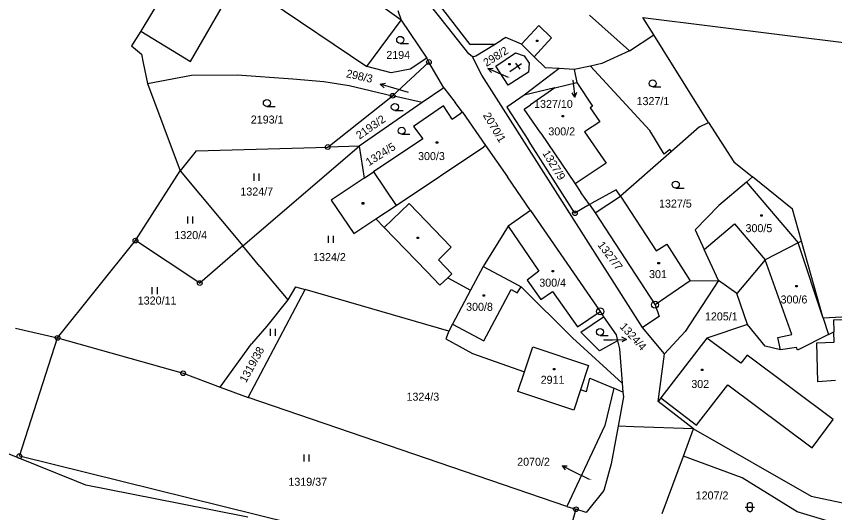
# Model space of a CAD drawing. Extents: x -795483 to -789093, y -1112258 to -1108741.
# Drawn here: x -793678 to -793504.1, y -1109324.5 to -1109219 of the extents above; entities that cross this region are included whole.
import ezdxf

# ---------------------------------------------------------------- set-up
doc = ezdxf.new("R2010")
doc.units = 0
for name, color, linetype in [('Komunikace', 7, 'Continuous'), ('Vrstva 1', 7, 'Continuous'), ('Vrstva 14', 7, 'Continuous'), ('Vrstva 15', 7, 'Continuous'), ('Vrstva 16', 7, 'Continuous'), ('Vrstva 2', 7, 'Continuous'), ('Vrstva 23', 7, 'Continuous'), ('Vrstva 25', 7, 'Continuous'), ('Vrstva 28', 7, 'Continuous'), ('Vrstva 4', 7, 'Continuous')]:
    doc.layers.add(name, color=color, linetype=linetype)

msp = doc.modelspace()

# ---------------------------------------------------------------- linework, layer by layer
at = {"layer": 'Komunikace'}
for p, q in [((-793573.4, -1109232.07), (-793575, -1109231.36)), ((-793559.69, -1109232.62), (-793559.62, -1109233.24)), ((-793594.64, -1109235.22), (-793597.77, -1109234.31)), ((-793553.13, -1109287.83), (-793551.31, -1109287.78)), ((-793556.14, -1109317.52), (-793559.33, -1109315.92))]:
    msp.add_line(p, q, dxfattribs=at)
at = {"layer": 'Vrstva 1'}
for p, q in [((-793596.21, -1109219.87), (-793617.31, -1109204.5)), ((-793642.5, -1109207.25), (-793651.5, -1109222.21)), ((-793581.5, -1109225), (-793589.72, -1109214.4)), ((-793587.69, -1109219.58), (-793590.23, -1109216.36)), ((-793596.93, -1109217.78), (-793596.21, -1109219.87)), ((-793547.64, -1109226.38), (-793556.2, -1109218.77)), ((-793603.47, -1109229.69), (-793596.21, -1109219.87)), ((-793596.21, -1109219.87), (-793590.76, -1109227.96)), ((-793581.82, -1109227.03), (-793587.69, -1109219.58)), ((-793651.5, -1109222.21), (-793653.51, -1109225.33)), ((-793576.36, -1109225), (-793574.82, -1109224.05)), ((-793573.95, -1109223.52), (-793574.82, -1109224.05)), ((-793570.6, -1109224.99), (-793573.95, -1109223.52)), ((-793547.64, -1109226.38), (-793542.53, -1109222.97)), ((-793653.51, -1109225.33), (-793651.39, -1109227.1)), ((-793576.36, -1109225), (-793581.5, -1109225)), ((-793580.33, -1109227.43), (-793576.36, -1109225)), ((-793567.93, -1109227.62), (-793570.6, -1109224.99)), ((-793651.39, -1109227.1), (-793651.01, -1109228.89)), ((-793590.76, -1109227.96), (-793594.28, -1109230.29)), ((-793590.76, -1109227.96), (-793590.3, -1109228.75)), ((-793581.04, -1109227.65), (-793581.82, -1109227.03)), ((-793581.04, -1109227.65), (-793580.33, -1109227.43)), ((-793579.04, -1109231.53), (-793581.04, -1109227.65)), ((-793576.1, -1109229.63), (-793571.91, -1109226.82)), ((-793571.91, -1109226.82), (-793570.09, -1109227.42)), ((-793570.09, -1109227.42), (-793569.01, -1109228.98)), ((-793565.52, -1109229.98), (-793567.93, -1109227.62)), ((-793547.64, -1109226.38), (-793553.57, -1109229.1)), ((-793651.01, -1109228.89), (-793650.06, -1109233.32)), ((-793598.29, -1109231.04), (-793603.47, -1109229.69)), ((-793598, -1109235.91), (-793590.3, -1109228.75)), ((-793587.14, -1109234.22), (-793590.3, -1109228.75)), ((-793573.42, -1109233.67), (-793576.1, -1109229.63)), ((-793569.01, -1109228.98), (-793569.13, -1109230.9)), ((-793555.96, -1109229.61), (-793559.45, -1109230.34)), ((-793553.57, -1109229.1), (-793555.96, -1109229.61)), ((-793543.35, -1109243.29), (-793555.96, -1109229.61)), ((-793640.74, -1109231.54), (-793631.01, -1109231.47)), ((-793631.01, -1109231.47), (-793619.21, -1109232.31)), ((-793594.28, -1109230.29), (-793598.29, -1109231.04)), ((-793569.13, -1109230.9), (-793573.42, -1109233.67)), ((-793562.61, -1109230.15), (-793570.08, -1109235.79)), ((-793562.61, -1109230.15), (-793565.52, -1109229.98)), ((-793559.45, -1109230.34), (-793562.61, -1109230.15)), ((-793559.45, -1109230.34), (-793558.85, -1109233.09)), ((-793650.06, -1109233.32), (-793640.74, -1109231.54)), ((-793619.21, -1109232.31), (-793612.59, -1109232.91)), ((-793612.59, -1109232.91), (-793607.24, -1109233.75)), ((-793576.4, -1109235.66), (-793579.04, -1109231.53)), ((-793563.56, -1109234.22), (-793558.85, -1109233.09)), ((-793650.06, -1109233.32), (-793643.18, -1109251.85)), ((-793607.24, -1109233.75), (-793598, -1109235.91)), ((-793587.14, -1109234.22), (-793591.74, -1109237.38)), ((-793587.14, -1109234.22), (-793584.73, -1109237.33)), ((-793563.56, -1109234.22), (-793570.08, -1109235.79)), ((-793563.56, -1109234.22), (-793568.72, -1109237.83)), ((-793611.78, -1109246.82), (-793598, -1109235.91)), ((-793591.74, -1109237.38), (-793598, -1109235.91)), ((-793544.88, -1109285.2), (-793576.4, -1109235.66)), ((-793570.08, -1109235.79), (-793573.71, -1109238.32)), ((-793591.74, -1109237.38), (-793605.13, -1109246.62)), ((-793587.18, -1109238.1), (-793593.55, -1109242.43)), ((-793585.38, -1109240.89), (-793587.18, -1109238.1)), ((-793583.13, -1109239.39), (-793584.73, -1109237.33)), ((-793573.71, -1109238.32), (-793569.1, -1109245.41)), ((-793570.04, -1109238.74), (-793568.72, -1109237.83)), ((-793585.38, -1109240.89), (-793583.51, -1109239.64)), ((-793583.13, -1109239.39), (-793583.51, -1109239.64)), ((-793583.13, -1109239.39), (-793578.24, -1109246.49)), ((-793566.54, -1109243.91), (-793570.04, -1109238.74)), ((-793532.82, -1109242.55), (-793530.89, -1109241.59)), ((-793593.55, -1109242.43), (-793591.6, -1109245.06)), ((-793540.34, -1109248.31), (-793543.35, -1109243.29)), ((-793532.82, -1109242.55), (-793538.77, -1109247.78)), ((-793591.6, -1109245.06), (-793602.07, -1109252.09)), ((-793566.54, -1109243.91), (-793559.25, -1109254.65)), ((-793639.78, -1109247.64), (-793611.78, -1109246.82)), ((-793629.82, -1109267.86), (-793605.13, -1109246.62)), ((-793605.13, -1109246.62), (-793611.78, -1109246.82)), ((-793605.13, -1109246.62), (-793604.06, -1109253.43)), ((-793578.24, -1109246.49), (-793573.63, -1109253.19)), ((-793559.27, -1109260.9), (-793569.1, -1109245.41)), ((-793639.78, -1109247.64), (-793643.18, -1109251.85)), ((-793538.77, -1109247.78), (-793549.6, -1109257.29)), ((-793539.09, -1109247.35), (-793540.34, -1109248.31)), ((-793538.77, -1109247.78), (-793539.09, -1109247.35)), ((-793652.65, -1109266.71), (-793643.18, -1109251.85)), ((-793643.18, -1109251.85), (-793629.82, -1109267.86)), ((-793604.06, -1109253.43), (-793602.07, -1109252.09)), ((-793604.06, -1109253.43), (-793611.04, -1109258.11)), ((-793568.71, -1109260.34), (-793573.63, -1109253.19)), ((-793522.82, -1109254.29), (-793521.54, -1109253.19)), ((-793559.25, -1109254.65), (-793557.99, -1109256.46)), ((-793522.82, -1109254.29), (-793528.67, -1109259.28)), ((-793556.19, -1109259.05), (-793557.99, -1109256.46)), ((-793550.48, -1109255.95), (-793555.68, -1109258.77)), ((-793549.6, -1109257.29), (-793550.48, -1109255.95)), ((-793549.6, -1109257.29), (-793541.98, -1109268.88)), ((-793611.04, -1109258.11), (-793606.22, -1109265.23)), ((-793556.19, -1109259.05), (-793559.27, -1109260.9)), ((-793556.19, -1109259.05), (-793555.68, -1109258.77)), ((-793556.19, -1109259.05), (-793554.99, -1109260.8)), ((-793528.67, -1109259.28), (-793533.71, -1109264.4)), ((-793568.71, -1109260.34), (-793573.47, -1109263.64)), ((-793568.71, -1109260.34), (-793553.9, -1109281.76)), ((-793554.99, -1109260.8), (-793542.25, -1109280.35)), ((-793606.22, -1109265.23), (-793601.57, -1109262.11)), ((-793601.57, -1109262.11), (-793599.8, -1109263.95)), ((-793599.8, -1109263.95), (-793590.76, -1109273.3)), ((-793573.47, -1109263.64), (-793578.74, -1109272.19)), ((-793533.71, -1109264.4), (-793531.79, -1109268.58)), ((-793669.21, -1109287.4), (-793652.65, -1109266.71)), ((-793639, -1109275.76), (-793652.65, -1109266.71)), ((-793629.82, -1109267.86), (-793639, -1109275.76)), ((-793626.19, -1109272.22), (-793629.82, -1109267.86)), ((-793541.98, -1109268.88), (-793539.76, -1109267.46)), ((-793539.76, -1109267.46), (-793534.78, -1109275.25)), ((-793511.8, -1109267.19), (-793518.87, -1109270.8)), ((-793511.13, -1109266.85), (-793511.8, -1109267.19)), ((-793528.74, -1109275.23), (-793531.79, -1109268.58)), ((-793518.87, -1109270.8), (-793524.86, -1109277.99)), ((-793626.19, -1109272.22), (-793620.28, -1109279.3)), ((-793578.74, -1109272.19), (-793581.44, -1109277.27)), ((-793578.74, -1109272.19), (-793572.13, -1109275.76)), ((-793590.76, -1109273.3), (-793587.94, -1109276.22)), ((-793587.94, -1109276.22), (-793586.26, -1109274.6)), ((-793586.26, -1109274.6), (-793581.44, -1109277.27)), ((-793618.61, -1109276.54), (-793620.28, -1109279.3)), ((-793618.61, -1109276.54), (-793616.59, -1109277.12)), ((-793572.13, -1109275.76), (-793570.68, -1109276.55)), ((-793570.68, -1109276.55), (-793559.8, -1109287.38)), ((-793528.74, -1109275.23), (-793535.82, -1109286.05)), ((-793534.78, -1109275.25), (-793528.74, -1109275.23)), ((-793524.86, -1109277.99), (-793528.74, -1109275.23)), ((-793628.69, -1109300.07), (-793616.59, -1109277.12)), ((-793586.06, -1109285.97), (-793616.59, -1109277.12)), ((-793581.44, -1109277.27), (-793585.27, -1109284.47)), ((-793522.61, -1109284.54), (-793524.86, -1109277.99)), ((-793620.28, -1109279.3), (-793624.74, -1109284.91)), ((-793553.9, -1109281.76), (-793553.23, -1109282.91)), ((-793542.25, -1109280.35), (-793541.38, -1109282.83)), ((-793558.03, -1109286.19), (-793553.23, -1109282.91)), ((-793553.23, -1109282.91), (-793550.52, -1109286.74)), ((-793541.38, -1109282.83), (-793544.88, -1109285.2)), ((-793506.53, -1109283.2), (-793505.37, -1109286.71)), ((-793678.11, -1109285.35), (-793669.21, -1109287.4)), ((-793624.74, -1109284.91), (-793627.96, -1109288.65)), ((-793585.27, -1109284.47), (-793586.06, -1109285.97)), ((-793540.22, -1109290.8), (-793544.88, -1109285.2)), ((-793522.61, -1109284.54), (-793531.21, -1109287.42)), ((-793518.88, -1109289.14), (-793522.61, -1109284.54)), ((-793586.06, -1109285.97), (-793586.71, -1109287.58)), ((-793554.02, -1109290.14), (-793558.03, -1109286.19)), ((-793550.52, -1109286.74), (-793550.21, -1109288.04)), ((-793535.82, -1109286.05), (-793540.22, -1109290.8)), ((-793505.37, -1109286.71), (-793511.99, -1109290.04)), ((-793677.3, -1109312.53), (-793669.21, -1109287.4)), ((-793669.21, -1109287.4), (-793642.52, -1109294.9)), ((-793634.65, -1109297.84), (-793627.96, -1109288.65)), ((-793586.71, -1109287.58), (-793581.02, -1109290.71)), ((-793559.8, -1109287.38), (-793549.23, -1109296.99)), ((-793550.21, -1109288.04), (-793554.02, -1109290.14)), ((-793550.21, -1109288.04), (-793549.82, -1109289.7)), ((-793531.21, -1109287.42), (-793540.99, -1109300.16)), ((-793569.99, -1109294.62), (-793568.22, -1109289.32)), ((-793568.22, -1109289.32), (-793556.38, -1109293.28)), ((-793549.82, -1109289.7), (-793549.23, -1109296.99)), ((-793515.62, -1109289.97), (-793518.88, -1109289.14)), ((-793512.21, -1109289.42), (-793515.62, -1109289.97)), ((-793511.99, -1109290.04), (-793512.21, -1109289.42)), ((-793581.02, -1109290.71), (-793569.99, -1109294.62)), ((-793541.59, -1109300.95), (-793540.22, -1109290.8)), ((-793556.38, -1109293.28), (-793558.09, -1109298.45)), ((-793642.52, -1109294.9), (-793634.65, -1109297.84)), ((-793571.38, -1109298.8), (-793569.99, -1109294.62)), ((-793556.83, -1109298.84), (-793556.12, -1109295.98)), ((-793556.12, -1109295.98), (-793551.01, -1109298.1)), ((-793549.23, -1109296.99), (-793549.07, -1109298.9)), ((-793634.65, -1109297.84), (-793628.69, -1109300.07)), ((-793559.52, -1109302.75), (-793571.38, -1109298.8)), ((-793558.09, -1109298.45), (-793559.52, -1109302.75)), ((-793556.83, -1109298.84), (-793558.09, -1109298.45)), ((-793551.01, -1109298.1), (-793552.89, -1109306.05)), ((-793549.07, -1109298.9), (-793551.01, -1109298.1)), ((-793549.07, -1109298.9), (-793548.98, -1109299.94)), ((-793561.01, -1109323.24), (-793628.69, -1109300.07)), ((-793548.98, -1109299.94), (-793550.1, -1109306.15)), ((-793540.99, -1109300.16), (-793541.59, -1109300.95)), ((-793534.06, -1109306.73), (-793541.59, -1109300.95)), ((-793552.89, -1109306.05), (-793561.01, -1109323.24)), ((-793550.1, -1109306.15), (-793551.55, -1109314.16)), ((-793546.78, -1109306.27), (-793550.1, -1109306.15)), ((-793534.06, -1109306.73), (-793546.78, -1109306.27)), ((-793536.22, -1109312.55), (-793534.06, -1109306.73)), ((-793534.06, -1109306.73), (-793509.04, -1109321.05)), ((-793665.13, -1109317.92), (-793684.08, -1109310.27)), ((-793611.48, -1109328.8), (-793677.3, -1109312.53)), ((-793540.76, -1109324.75), (-793536.22, -1109312.55)), ((-793523.7, -1109317.16), (-793536.22, -1109312.55)), ((-793551.55, -1109314.16), (-793553.16, -1109319.86)), ((-793663.2, -1109318.7), (-793665.13, -1109317.92)), ((-793512.07, -1109324.39), (-793523.7, -1109317.16)), ((-793643.44, -1109322.61), (-793663.2, -1109318.7)), ((-793553.16, -1109319.86), (-793556.9, -1109324.48)), ((-793509.04, -1109321.05), (-793496.08, -1109323.78)), ((-793628.77, -1109325.52), (-793643.44, -1109322.61)), ((-793561.01, -1109323.24), (-793559.05, -1109323.83)), ((-793559.05, -1109323.83), (-793564.79, -1109344.14)), ((-793556.9, -1109324.48), (-793559.05, -1109323.83)), ((-793492.3, -1109330.25), (-793512.07, -1109324.39))]:
    msp.add_line(p, q, dxfattribs=at)
at = {"layer": 'Vrstva 16'}
for p, q in [((-793577.74, -1109230.14), (-793576.62, -1109230.09)), ((-793575, -1109231.36), (-793577.74, -1109230.14)), ((-793577.74, -1109230.14), (-793577.03, -1109231)), ((-793600.65, -1109233.48), (-793599.55, -1109233.27)), ((-793597.77, -1109234.31), (-793600.65, -1109233.48)), ((-793600.65, -1109233.48), (-793599.83, -1109234.23)), ((-793559.62, -1109233.24), (-793559.26, -1109236.22)), ((-793559.26, -1109236.22), (-793559.88, -1109235.28)), ((-793559.26, -1109236.22), (-793558.89, -1109235.17)), ((-793551.31, -1109287.78), (-793548.31, -1109287.71)), ((-793548.31, -1109287.71), (-793549.32, -1109287.23)), ((-793548.31, -1109287.71), (-793549.3, -1109288.23)), ((-793559.33, -1109315.92), (-793562.01, -1109314.58)), ((-793562.01, -1109314.58), (-793561.34, -1109315.47)), ((-793562.01, -1109314.58), (-793560.89, -1109314.58))]:
    msp.add_line(p, q, dxfattribs=at)
at = {"layer": 'Vrstva 2'}
for p, q in [((-793640.98, -1109228.61), (-793632.16, -1109213.42)), ((-793624.51, -1109215.44), (-793603.47, -1109229.69)), ((-793566.92, -1109220.99), (-793570.6, -1109224.99)), ((-793566.92, -1109220.99), (-793564.22, -1109223.6)), ((-793651.5, -1109222.21), (-793640.98, -1109228.61)), ((-793564.22, -1109223.6), (-793567.93, -1109227.62)), ((-793558.85, -1109233.09), (-793555.52, -1109238.12)), ((-793555.52, -1109238.12), (-793556.01, -1109238.46)), ((-793556.01, -1109238.46), (-793553.95, -1109241.46)), ((-793553.95, -1109241.46), (-793557.25, -1109243.61)), ((-793557.25, -1109243.61), (-793552.63, -1109250.26)), ((-793597.25, -1109259.22), (-793578.66, -1109246.77)), ((-793578.24, -1109246.49), (-793578.66, -1109246.77)), ((-793552.63, -1109250.26), (-793559.25, -1109254.65)), ((-793602.07, -1109252.09), (-793597.25, -1109259.22)), ((-793522.82, -1109254.29), (-793511.8, -1109267.19)), ((-793554.99, -1109260.8), (-793549.6, -1109257.29)), ((-793601.57, -1109262.11), (-793597.25, -1109259.22)), ((-793599.8, -1109263.95), (-793594.5, -1109258.81)), ((-793594.5, -1109258.81), (-793585.54, -1109268.09)), ((-793573.47, -1109263.64), (-793566.94, -1109273.23)), ((-793531.79, -1109268.58), (-793525.35, -1109263.18)), ((-793525.35, -1109263.18), (-793518.87, -1109270.8)), ((-793506.53, -1109283.2), (-793511.8, -1109267.19)), ((-793585.54, -1109268.09), (-793588.27, -1109270.81)), ((-793588.27, -1109270.81), (-793585.4, -1109273.77)), ((-793513.19, -1109286.69), (-793518.87, -1109270.8)), ((-793585.4, -1109273.77), (-793586.26, -1109274.6)), ((-793566.94, -1109273.23), (-793569.41, -1109275.15)), ((-793571.51, -1109277.84), (-793570.68, -1109276.55)), ((-793569.41, -1109275.15), (-793566.52, -1109279.25)), ((-793534.78, -1109275.25), (-793542.25, -1109280.35)), ((-793578.63, -1109288.04), (-793572.85, -1109277.13)), ((-793572.85, -1109277.13), (-793571.51, -1109277.84)), ((-793566.52, -1109279.25), (-793564.04, -1109277.5)), ((-793564.04, -1109277.5), (-793558.69, -1109285.08)), ((-793558.69, -1109285.08), (-793553.9, -1109281.76)), ((-793504.33, -1109283.59), (-793484.66, -1109282.75)), ((-793504.33, -1109283.59), (-793504.25, -1109286.14)), ((-793585.27, -1109284.47), (-793578.63, -1109288.04)), ((-793516.13, -1109287.29), (-793513.19, -1109286.69)), ((-793505.37, -1109286.71), (-793504.25, -1109286.14)), ((-793504.17, -1109288.29), (-793504.25, -1109286.14)), ((-793524, -1109292.8), (-793531.21, -1109287.42)), ((-793515.62, -1109289.97), (-793516.13, -1109287.29)), ((-793507.85, -1109288.48), (-793504.17, -1109288.29)), ((-793507.65, -1109296.73), (-793507.85, -1109288.48)), ((-793522.68, -1109291.08), (-793524, -1109292.8)), ((-793504.39, -1109304.71), (-793522.68, -1109291.08)), ((-793533.45, -1109305.94), (-793526.78, -1109297.38)), ((-793526.78, -1109297.38), (-793508.86, -1109310.74)), ((-793503.89, -1109296.45), (-793507.65, -1109296.73)), ((-793540.99, -1109300.16), (-793533.45, -1109305.94)), ((-793508.86, -1109310.74), (-793504.39, -1109304.71))]:
    msp.add_line(p, q, dxfattribs=at)
at = {"layer": 'Vrstva 23'}
for p, q in [((-793596.39, -1109224.8), (-793594.64, -1109224.8)), ((-793573.08, -1109230.79), (-793570.62, -1109229.08)), ((-793571.89, -1109228.99), (-793570.98, -1109230.3)), ((-793542.74, -1109234.05), (-793540.99, -1109234.05)), ((-793624.72, -1109238.23), (-793622.97, -1109238.23)), ((-793597.53, -1109239.07), (-793595.78, -1109239.07)), ((-793596.07, -1109244.11), (-793594.32, -1109244.11)), ((-793627.43, -1109253.98), (-793627.43, -1109252.48)), ((-793626.43, -1109252.48), (-793626.43, -1109253.98)), ((-793537.84, -1109255.56), (-793536.09, -1109255.56)), ((-793641.55, -1109263.06), (-793641.55, -1109261.56)), ((-793640.55, -1109261.56), (-793640.55, -1109263.06)), ((-793611.64, -1109267.22), (-793611.64, -1109265.72)), ((-793610.64, -1109265.72), (-793610.64, -1109267.22)), ((-793649.07, -1109278.1), (-793649.07, -1109276.6)), ((-793648.07, -1109276.6), (-793648.07, -1109278.1)), ((-793623.97, -1109286.97), (-793623.97, -1109285.47)), ((-793622.97, -1109285.47), (-793622.97, -1109286.97)), ((-793553.94, -1109286.89), (-793552.19, -1109286.89)), ((-793616.79, -1109313.69), (-793616.79, -1109312.19)), ((-793615.79, -1109312.19), (-793615.79, -1109313.69)), ((-793523.08, -1109323.36), (-793521.08, -1109323.36)), ((-793522.58, -1109322.76), (-793522.48, -1109322.56)), ((-793522.58, -1109323.96), (-793522.58, -1109322.76)), ((-793522.48, -1109322.56), (-793522.38, -1109322.46)), ((-793522.38, -1109322.46), (-793522.18, -1109322.36)), ((-793522.18, -1109322.36), (-793521.98, -1109322.36)), ((-793521.98, -1109322.36), (-793521.78, -1109322.46)), ((-793521.78, -1109322.46), (-793521.68, -1109322.56)), ((-793521.68, -1109322.56), (-793521.58, -1109322.76)), ((-793521.58, -1109322.76), (-793521.58, -1109323.96)), ((-793522.48, -1109324.16), (-793522.58, -1109323.96)), ((-793522.38, -1109324.26), (-793522.48, -1109324.16)), ((-793522.18, -1109324.36), (-793522.38, -1109324.26)), ((-793521.98, -1109324.36), (-793522.18, -1109324.36)), ((-793521.78, -1109324.26), (-793521.98, -1109324.36)), ((-793521.68, -1109324.16), (-793521.78, -1109324.26)), ((-793521.58, -1109323.96), (-793521.68, -1109324.16))]:
    msp.add_line(p, q, dxfattribs=at)
for centre in [(-793596.39, -1109224.05), (-793542.74, -1109233.3), (-793624.72, -1109237.48), (-793597.53, -1109238.32), (-793596.07, -1109243.36), (-793537.84, -1109254.81), (-793553.94, -1109286.14)]:
    msp.add_circle(centre, 0.75, dxfattribs=at)
at = {"layer": 'Vrstva 25'}
for p, q in [((-793567.43, -1109224.09), (-793567.13, -1109224.09)), ((-793567.43, -1109224.39), (-793567.43, -1109224.09)), ((-793567.13, -1109224.39), (-793567.43, -1109224.39)), ((-793567.13, -1109224.09), (-793567.13, -1109224.39)), ((-793573.32, -1109229.07), (-793573.02, -1109229.07)), ((-793573.32, -1109229.37), (-793573.32, -1109229.07)), ((-793573.02, -1109229.37), (-793573.32, -1109229.37)), ((-793573.02, -1109229.07), (-793573.02, -1109229.37)), ((-793561.99, -1109240.12), (-793561.69, -1109240.12)), ((-793561.99, -1109240.42), (-793561.99, -1109240.12)), ((-793561.69, -1109240.12), (-793561.69, -1109240.42)), ((-793561.69, -1109240.42), (-793561.99, -1109240.42)), ((-793588.73, -1109245.73), (-793588.43, -1109245.73)), ((-793588.73, -1109246.03), (-793588.73, -1109245.73)), ((-793588.43, -1109246.03), (-793588.73, -1109246.03)), ((-793588.43, -1109245.73), (-793588.43, -1109246.03)), ((-793604.45, -1109258.64), (-793604.15, -1109258.64)), ((-793604.45, -1109258.94), (-793604.45, -1109258.64)), ((-793604.15, -1109258.94), (-793604.45, -1109258.94)), ((-793604.15, -1109258.64), (-793604.15, -1109258.94)), ((-793519.75, -1109261.23), (-793519.45, -1109261.23)), ((-793519.75, -1109261.53), (-793519.75, -1109261.23)), ((-793519.45, -1109261.53), (-793519.75, -1109261.53)), ((-793519.45, -1109261.23), (-793519.45, -1109261.53)), ((-793592.79, -1109265.97), (-793592.49, -1109265.97)), ((-793592.79, -1109266.27), (-793592.79, -1109265.97)), ((-793592.49, -1109265.97), (-793592.49, -1109266.27)), ((-793592.49, -1109266.27), (-793592.79, -1109266.27)), ((-793541.63, -1109271.34), (-793541.33, -1109271.34)), ((-793541.63, -1109271.64), (-793541.63, -1109271.34)), ((-793541.33, -1109271.34), (-793541.33, -1109271.64)), ((-793564.14, -1109273.08), (-793563.84, -1109273.08)), ((-793564.14, -1109273.38), (-793564.14, -1109273.08)), ((-793563.84, -1109273.08), (-793563.84, -1109273.38)), ((-793541.33, -1109271.64), (-793541.63, -1109271.64)), ((-793563.84, -1109273.38), (-793564.14, -1109273.38)), ((-793512.36, -1109276.24), (-793512.06, -1109276.24)), ((-793512.36, -1109276.54), (-793512.36, -1109276.24)), ((-793512.06, -1109276.54), (-793512.36, -1109276.54)), ((-793512.06, -1109276.24), (-793512.06, -1109276.54)), ((-793578.78, -1109278.23), (-793578.48, -1109278.23)), ((-793578.78, -1109278.53), (-793578.78, -1109278.23)), ((-793578.48, -1109278.23), (-793578.48, -1109278.53)), ((-793578.48, -1109278.53), (-793578.78, -1109278.53)), ((-793563.82, -1109293.88), (-793563.52, -1109293.88)), ((-793563.82, -1109294.18), (-793563.82, -1109293.88)), ((-793563.52, -1109293.88), (-793563.52, -1109294.18)), ((-793532.39, -1109294.02), (-793532.09, -1109294.02)), ((-793532.39, -1109294.32), (-793532.39, -1109294.02)), ((-793532.09, -1109294.02), (-793532.09, -1109294.32)), ((-793563.52, -1109294.18), (-793563.82, -1109294.18)), ((-793532.09, -1109294.32), (-793532.39, -1109294.32))]:
    msp.add_line(p, q, dxfattribs=at)
at = {"layer": 'Vrstva 28'}
for centre, radius in [((-793590.3, -1109228.75), 0.5), ((-793590.3, -1109228.75), 0.01), ((-793598, -1109235.91), 0.5), ((-793598, -1109235.91), 0.01), ((-793611.78, -1109246.82), 0.5), ((-793611.78, -1109246.82), 0.01), ((-793559.27, -1109260.9), 0.5), ((-793559.27, -1109260.9), 0.01), ((-793652.65, -1109266.71), 0.5), ((-793652.65, -1109266.71), 0.01), ((-793639, -1109275.76), 0.5), ((-793639, -1109275.76), 0.01), ((-793542.25, -1109280.35), 0.75), ((-793553.9, -1109281.76), 0.75), ((-793553.9, -1109281.76), 0.01), ((-793542.25, -1109280.35), 0.01), ((-793669.21, -1109287.4), 0.5), ((-793669.21, -1109287.4), 0.01), ((-793642.52, -1109294.9), 0.5), ((-793642.52, -1109294.9), 0.01), ((-793677.3, -1109312.53), 0.5), ((-793677.3, -1109312.53), 0.01), ((-793559.05, -1109323.83), 0.5), ((-793559.05, -1109323.83), 0.01)]:
    msp.add_circle(centre, radius, dxfattribs=at)
at = {"layer": 'Vrstva 4'}
for p, q in [((-793542.53, -1109222.97), (-793544.81, -1109219.32)), ((-793544.81, -1109219.32), (-793500.4, -1109224.79)), ((-793540.54, -1109226.15), (-793542.53, -1109222.97)), ((-793530.89, -1109241.59), (-793540.54, -1109226.15)), ((-793530.89, -1109241.59), (-793525.49, -1109249.99)), ((-793525.49, -1109249.99), (-793521.54, -1109253.19)), ((-793513.04, -1109260.05), (-793521.54, -1109253.19)), ((-793511.13, -1109266.85), (-793513.04, -1109260.05)), ((-793506.53, -1109283.2), (-793511.13, -1109266.85)), ((-793480.71, -1109281.82), (-793506.53, -1109283.2))]:
    msp.add_line(p, q, dxfattribs=at)

# ---------------------------------------------------------------- texts
at = {"layer": 'Vrstva 14'}
for s, height, p in [('2194', 1.7, (-793599.35, -1109228.1)), ('1327/1', 1.7, (-793546.17, -1109237.91)), ('2193/1', 1.7, (-793628.14, -1109241.83)), ('1324/7', 1.7, (-793630.35, -1109257.13)), ('1327/5', 1.7, (-793541.4, -1109259.69)), ('1320/4', 1.7, (-793644.38, -1109266.39)), ('1324/2', 1.7, (-793614.9, -1109271.07)), ('1320/11', 1.7, (-793652.16, -1109280.3)), ('1205/1', 1.7, (-793531.64, -1109283.68)), ('1324/4', 0.1, (-793553.36, -1109287.83)), ('1324/3', 1.7, (-793595.06, -1109300.75)), ('1319/37', 1.7, (-793620.15, -1109318.83)), ('2070/2', 0.1, (-793556.14, -1109317.52)), ('1207/2', 1.7, (-793533.61, -1109321.74))]:
    msp.add_text(s, height=height, dxfattribs=at).set_placement(p)
for s, height, rotation, p in [('1327/10', 0.1, 135, (-793559.69, -1109232.62)), ('2193/2', 1.7, 34.8813, (-793605.04, -1109245.26)), ('2070/1', 1.7, 300.896, (-793578.87, -1109240.09)), ('1324/5', 1.7, 32.4912, (-793603.05, -1109250.93)), ('1327/9', 1.7, 301.5707, (-793566.25, -1109248.14)), ('1327/7', 1.7, 307.1484, (-793554.55, -1109267.68)), ('1319/38', 1.7, 61.1301, (-793629.16, -1109297.06))]:
    msp.add_text(s, height=height, rotation=rotation, dxfattribs=at).set_placement(p)
at = {"layer": 'Vrstva 15'}
for s, height, p in [('298/2', 0.1, (-793573.4, -1109232.07)), ('298/3', 0.1, (-793594.64, -1109235.22)), ('300/2', 1.7, (-793564.91, -1109244.35)), ('300/3', 1.7, (-793592.6, -1109249.6)), ('300/5', 1.7, (-793523.02, -1109264.92)), ('301', 1.7, (-793543.52, -1109274.69)), ('300/4', 1.7, (-793566.84, -1109276.51)), ('300/6', 1.7, (-793515.57, -1109280.08)), ('2911', 1.7, (-793566.55, -1109297.15)), ('302', 1.7, (-793534.54, -1109298.04))]:
    msp.add_text(s, height=height, dxfattribs=at).set_placement(p)
msp.add_text('300/8', height=1.7, rotation=359.8954, dxfattribs=at).set_placement((-793582.39, -1109281.63))
at = {"layer": 'Vrstva 16'}
for s, rotation, p in [('298/2', 32.0674, (-793578.07, -1109229.81)), ('298/3', 347.4599, (-793608, -1109231.96)), ('1324/4', 312.6757, (-793549.86, -1109285.13))]:
    msp.add_text(s, height=1.7, rotation=rotation, dxfattribs=at).set_placement(p)
for s, p in [('1327/10', (-793567.95, -1109238.51)), ('2070/2', (-793571.54, -1109314.58))]:
    msp.add_text(s, height=1.7, dxfattribs=at).set_placement(p)

doc.saveas('drawing.dxf')
